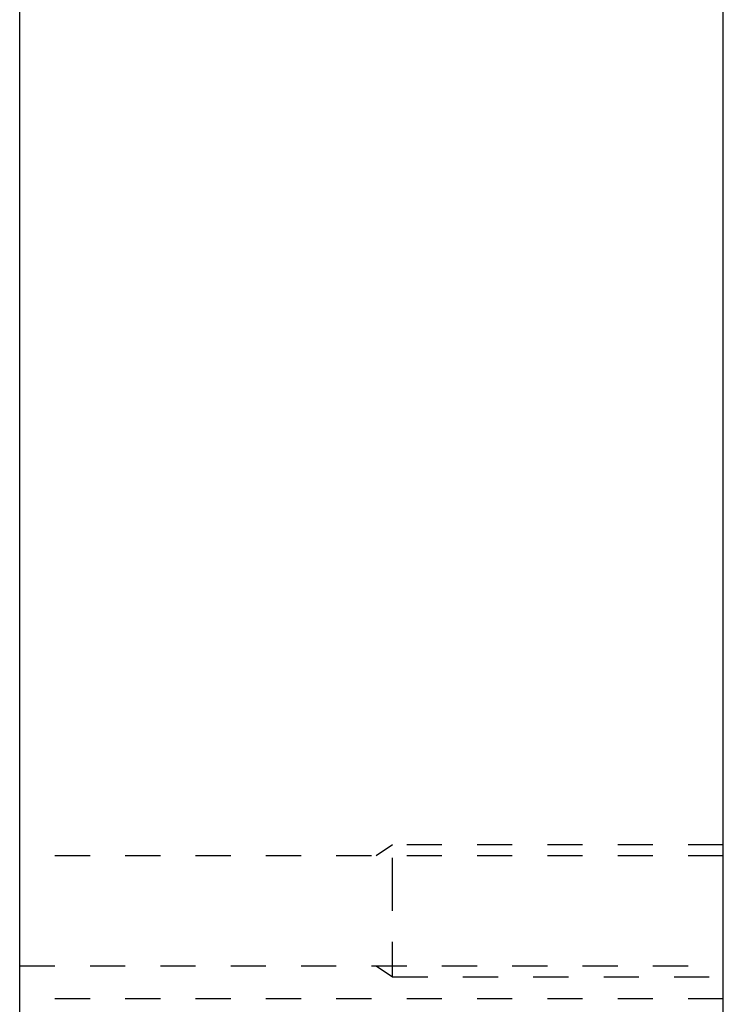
# Model space of a CAD drawing. Header units: inches. Extents: x 1802 to 2468, y -253 to -72.
# Tile 556 of 570: x 2450.42 to 2452.42, y -191.22 to -188.42. Entities that reach past the tile are written whole.
import ezdxf

# ---------------------------------------------------------------- set-up
doc = ezdxf.new("R2010")
doc.units = ezdxf.units.IN
doc.header["$LTSCALE"] = 0.5
doc.header["$MEASUREMENT"] = 0
doc.linetypes.add('HIDDEN', pattern=[0.225, 0.15, -0.075])
doc.layers.add('SID-M-H', color=4, linetype='HIDDEN')
doc.layers.add('SID-M-S', color=105, linetype='Continuous')

msp = doc.modelspace()

# ---------------------------------------------------------------- linework, layer by layer
at = {"layer": 'SID-M-H'}
for p, q in [((2451.48356, -190.76367), (2451.43669, -190.79492)), ((2452.42356, -190.76367), (2451.48356, -190.76367)), ((2452.42356, -190.79492), (2450.42356, -190.79492)), ((2451.48356, -190.95117), (2451.48356, -190.90058)), ((2450.42356, -191.10742), (2452.42356, -191.10742)), ((2451.43669, -191.10742), (2451.48356, -191.13867)), ((2451.48356, -191.13867), (2452.42356, -191.13867)), ((2452.42356, -191.20117), (2450.42356, -191.20117))]:
    msp.add_line(p, q, dxfattribs=at)
for points, knots in [([(2451.48356, -190.90058), (2451.48356, -190.85375), (2451.48356, -190.81414), (2451.48356, -190.78469), (2451.48356, -190.76759), (2451.48356, -190.76367), (2451.48356, -190.76444), (2451.48356, -190.76367)], [0, 0, 0, 0, 0.210481, 0.4209621, 0.6314431, 0.8419241, 1, 1, 1, 1]), ([(2451.48356, -191.13867), (2451.48356, -191.13475), (2451.48356, -191.11765), (2451.48356, -191.0882), (2451.48356, -191.04859), (2451.48356, -191.00176), (2451.48356, -190.95117), (2451.48356, -190.96824), (2451.48356, -190.95117)], [0, 0, 0, 0, 0.1305893, 0.3044714, 0.4783536, 0.6522357, 0.8261179, 1, 1, 1, 1])]:
    msp.add_open_spline(points, degree=3, knots=knots, dxfattribs=at)
at = {"layer": 'SID-M-S'}
for p, q in [((2450.42356, -194.45117), (2450.42356, -174.45117)), ((2452.42356, -194.45117), (2452.42356, -174.45117))]:
    msp.add_line(p, q, dxfattribs=at)

doc.saveas('drawing.dxf')
